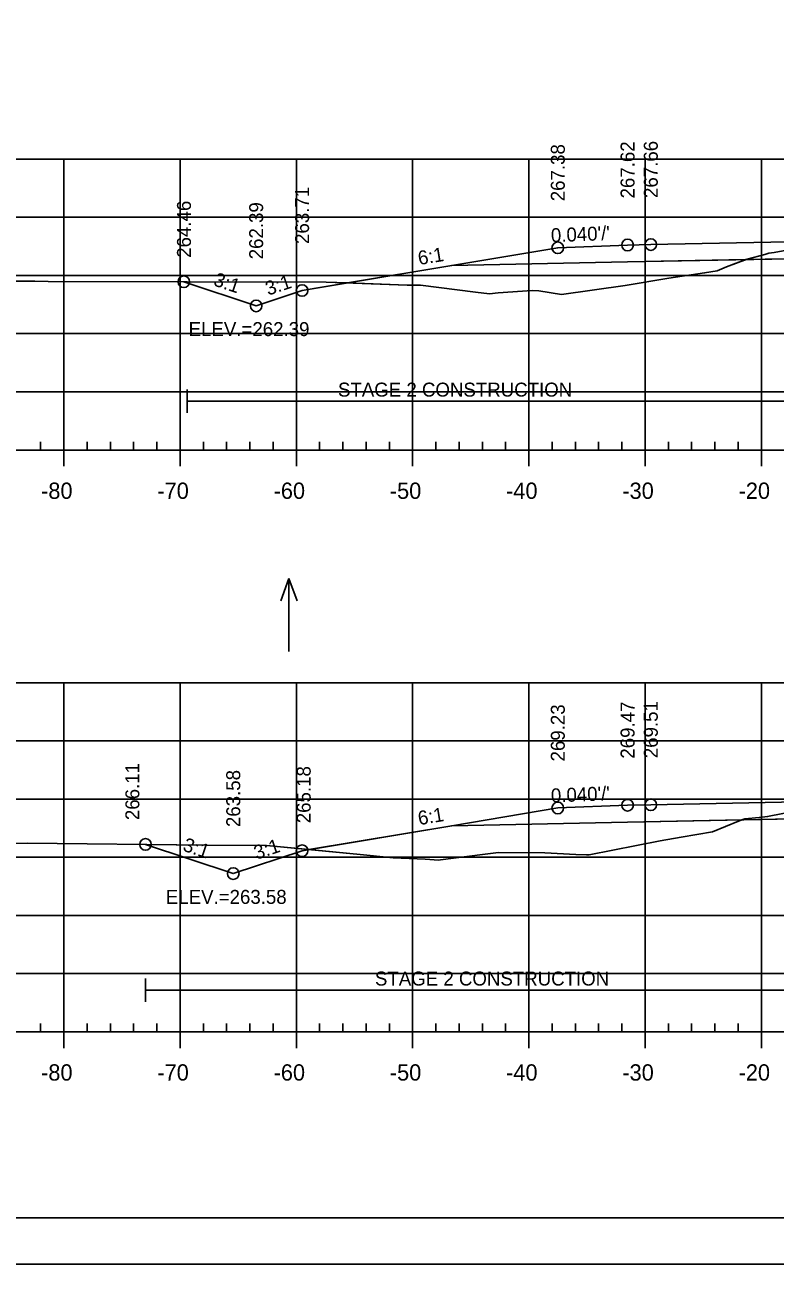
# Model space of a CAD drawing. Extents: x 1365647 to 1367999, y 387113 to 400173.
# Drawn here: x 1365811.5 to 1365876.1, y 389079.4 to 389186 of the extents above; entities that cross this region are included whole.
import ezdxf

# ---------------------------------------------------------------- set-up
doc = ezdxf.new("R2010")
doc.units = 0
for name, color, linetype in [('R_Alt Surface', 7, 'Continuous'), ('R_Axis', 7, 'Continuous'), ('R_Axis Annot', 7, 'Continuous'), ('R_Border', 7, 'Continuous'), ('R_Border Notes', 7, 'Continuous'), ('R_Contours', 7, 'Continuous'), ('R_Exist Surface', 7, 'Continuous'), ('R_Fin Surface', 7, 'Continuous'), ('R_Fin Surface Annot', 7, 'Continuous'), ('R_Grid', 7, 'Continuous'), ('R_No Plot', 7, 'Continuous'), ('R_Proposed Const Limits', 7, 'Continuous'), ('R_Water', 7, 'Continuous'), ('R_Water Annot', 7, 'Continuous')]:
    doc.layers.add(name, color=color, linetype=linetype)

msp = doc.modelspace()

# ---------------------------------------------------------------- linework, layer by layer
at = {"layer": 'R_Alt Surface'}
for points in [[(1365848.26, 389165.28), (1365863.38, 389165.58), (1365883.55, 389165.98), (1365883.55, 389167.27), (1365894.88, 389167.5), (1365907.3, 389167.25), (1365907.3, 389165.96), (1365926.38, 389165.58), (1365941.51, 389165.28)], [(1365848.26, 389117.13), (1365863.38, 389117.43), (1365883.38, 389117.83), (1365883.38, 389119.12), (1365894.88, 389119.35), (1365907.23, 389119.1), (1365907.23, 389117.81), (1365926.38, 389117.43), (1365941.51, 389117.13)]]:
    msp.add_lwpolyline(points, dxfattribs=at)
at = {"layer": 'R_Axis'}
for p, q in [((1365812.89, 389149.42), (1365812.89, 389150.12)), ((1365816.89, 389149.42), (1365816.89, 389150.12)), ((1365818.89, 389149.42), (1365818.89, 389150.12)), ((1365820.89, 389149.42), (1365820.89, 389150.12)), ((1365822.89, 389149.42), (1365822.89, 389150.12)), ((1365826.89, 389149.42), (1365826.89, 389150.12)), ((1365828.89, 389149.42), (1365828.89, 389150.12)), ((1365830.89, 389149.42), (1365830.89, 389150.12)), ((1365832.89, 389149.42), (1365832.89, 389150.12)), ((1365836.89, 389149.42), (1365836.89, 389150.12)), ((1365838.89, 389149.42), (1365838.89, 389150.12)), ((1365840.89, 389149.42), (1365840.89, 389150.12)), ((1365842.89, 389149.42), (1365842.89, 389150.12)), ((1365846.89, 389149.42), (1365846.89, 389150.12)), ((1365848.89, 389149.42), (1365848.89, 389150.12)), ((1365850.89, 389149.42), (1365850.89, 389150.12)), ((1365852.89, 389149.42), (1365852.89, 389150.12)), ((1365856.89, 389149.42), (1365856.89, 389150.12)), ((1365858.89, 389149.42), (1365858.89, 389150.12)), ((1365860.89, 389149.42), (1365860.89, 389150.12)), ((1365862.89, 389149.42), (1365862.89, 389150.12)), ((1365866.89, 389149.42), (1365866.89, 389150.12)), ((1365868.89, 389149.42), (1365868.89, 389150.12)), ((1365870.89, 389149.42), (1365870.89, 389150.12)), ((1365872.89, 389149.42), (1365872.89, 389150.12)), ((1365749.89, 389149.42), (1366039.89, 389149.42)), ((1365814.89, 389148.02), (1365814.89, 389149.42)), ((1365824.89, 389148.02), (1365824.89, 389149.42)), ((1365834.89, 389148.02), (1365834.89, 389149.42)), ((1365844.89, 389148.02), (1365844.89, 389149.42)), ((1365854.89, 389148.02), (1365854.89, 389149.42)), ((1365864.89, 389148.02), (1365864.89, 389149.42)), ((1365874.89, 389148.02), (1365874.89, 389149.42)), ((1365812.89, 389099.42), (1365812.89, 389100.12)), ((1365816.89, 389099.42), (1365816.89, 389100.12)), ((1365818.89, 389099.42), (1365818.89, 389100.12)), ((1365820.89, 389099.42), (1365820.89, 389100.12)), ((1365822.89, 389099.42), (1365822.89, 389100.12)), ((1365826.89, 389099.42), (1365826.89, 389100.12)), ((1365828.89, 389099.42), (1365828.89, 389100.12)), ((1365830.89, 389099.42), (1365830.89, 389100.12)), ((1365832.89, 389099.42), (1365832.89, 389100.12)), ((1365836.89, 389099.42), (1365836.89, 389100.12)), ((1365838.89, 389099.42), (1365838.89, 389100.12)), ((1365840.89, 389099.42), (1365840.89, 389100.12)), ((1365842.89, 389099.42), (1365842.89, 389100.12)), ((1365846.89, 389099.42), (1365846.89, 389100.12)), ((1365848.89, 389099.42), (1365848.89, 389100.12)), ((1365850.89, 389099.42), (1365850.89, 389100.12)), ((1365852.89, 389099.42), (1365852.89, 389100.12)), ((1365856.89, 389099.42), (1365856.89, 389100.12)), ((1365858.89, 389099.42), (1365858.89, 389100.12)), ((1365860.89, 389099.42), (1365860.89, 389100.12)), ((1365862.89, 389099.42), (1365862.89, 389100.12)), ((1365866.89, 389099.42), (1365866.89, 389100.12)), ((1365868.89, 389099.42), (1365868.89, 389100.12)), ((1365870.89, 389099.42), (1365870.89, 389100.12)), ((1365872.89, 389099.42), (1365872.89, 389100.12)), ((1365749.89, 389099.42), (1366039.89, 389099.42)), ((1365814.89, 389098.02), (1365814.89, 389099.42)), ((1365824.89, 389098.02), (1365824.89, 389099.42)), ((1365834.89, 389098.02), (1365834.89, 389099.42)), ((1365844.89, 389098.02), (1365844.89, 389099.42)), ((1365854.89, 389098.02), (1365854.89, 389099.42)), ((1365864.89, 389098.02), (1365864.89, 389099.42)), ((1365874.89, 389098.02), (1365874.89, 389099.42))]:
    msp.add_line(p, q, dxfattribs=at)
at = {"layer": 'R_Border'}
msp.add_line((1366052.27, 389083.42), (1365736.09, 389083.42), dxfattribs=at)
at = {"layer": 'R_Contours'}
for points in [[(1365873.55, 389165.78), (1365873.68, 389165.83), (1365875.19, 389166.23), (1365875.52, 389166.34), (1365875.98, 389166.4), (1365877.08, 389166.59), (1365878.19, 389166.73), (1365881.38, 389166.92), (1365883.55, 389167.05), (1365883.55, 389165.98)], [(1365839.3, 389163.78), (1365844.42, 389163.6), (1365845.58, 389163.6), (1365850.31, 389162.99), (1365851.5, 389162.83), (1365852.26, 389162.92), (1365855.18, 389163.13), (1365855.75, 389163.09), (1365857.69, 389162.78), (1365863.16, 389163.57), (1365866.94, 389164.18), (1365870.01, 389164.64), (1365871.09, 389164.83), (1365871.9, 389165.16), (1365873.55, 389165.78), (1365863.38, 389165.58), (1365848.26, 389165.28)], [(1365825.21, 389163.88), (1365837.45, 389163.85), (1365839.3, 389163.78), (1365835.38, 389163.13), (1365831.43, 389161.81)], [(1365873.22, 389117.63), (1365873.48, 389117.72), (1365874.71, 389117.84), (1365875.42, 389117.91), (1365876.75, 389118.18), (1365878.17, 389118.39), (1365881.87, 389118.62), (1365883.38, 389118.73), (1365883.38, 389117.83)], [(1365835.97, 389115.08), (1365840.38, 389114.66), (1365843.23, 389114.38), (1365845.96, 389114.24), (1365847.15, 389114.18), (1365847.3, 389114.2), (1365848.42, 389114.34), (1365852.28, 389114.83), (1365856.25, 389114.81), (1365858.94, 389114.64), (1365859.86, 389114.61), (1365859.98, 389114.61), (1365860.08, 389114.63), (1365866.19, 389115.82), (1365868, 389116.14), (1365870.68, 389116.6), (1365872.91, 389117.51), (1365873.22, 389117.63), (1365863.38, 389117.43), (1365848.26, 389117.13)], [(1365821.91, 389115.52), (1365827.19, 389115.46), (1365832.33, 389115.43), (1365835.97, 389115.08), (1365835.38, 389114.98), (1365829.46, 389113.01)]]:
    msp.add_lwpolyline(points, close=True, dxfattribs=at)
at = {"layer": 'R_Exist Surface'}
for points in [[(1365806.8, 389163.94), (1365811.68, 389163.92), (1365812.39, 389163.92), (1365813.55, 389163.91), (1365837.45, 389163.85), (1365844.42, 389163.6), (1365845.58, 389163.6), (1365850.31, 389162.99), (1365851.5, 389162.83), (1365852.26, 389162.92), (1365855.18, 389163.13), (1365855.75, 389163.09), (1365857.69, 389162.78), (1365863.16, 389163.57), (1365866.94, 389164.18), (1365870.01, 389164.64), (1365871.09, 389164.83), (1365871.9, 389165.16), (1365873.68, 389165.83), (1365875.19, 389166.23), (1365875.52, 389166.34), (1365875.98, 389166.4), (1365877.08, 389166.59)], [(1365792.24, 389115.46), (1365811.72, 389115.64), (1365827.19, 389115.46), (1365832.33, 389115.43), (1365840.38, 389114.66), (1365843.23, 389114.38), (1365845.96, 389114.24), (1365847.15, 389114.18), (1365847.3, 389114.2), (1365848.42, 389114.34), (1365852.28, 389114.83), (1365856.25, 389114.81), (1365858.94, 389114.64), (1365859.86, 389114.61), (1365859.98, 389114.61), (1365860.08, 389114.63), (1365866.19, 389115.82), (1365868, 389116.14), (1365870.68, 389116.6), (1365872.91, 389117.51), (1365873.48, 389117.72), (1365874.71, 389117.84), (1365875.42, 389117.91), (1365876.75, 389118.18)]]:
    msp.add_lwpolyline(points, dxfattribs=at)
at = {"layer": 'R_Fin Surface'}
for points in [[(1365825.21, 389163.88), (1365831.43, 389161.81), (1365835.38, 389163.13), (1365848.26, 389165.28), (1365857.38, 389166.8), (1365863.38, 389167.04), (1365865.38, 389167.08), (1365894.88, 389167.67), (1365924.38, 389167.08), (1365926.38, 389167.04), (1365932.38, 389166.8), (1365941.51, 389165.28), (1365954.38, 389163.13), (1365955.64, 389162.71), (1365959.07, 389163.86)], [(1365857.38, 389166.8), (1365863.38, 389167.04), (1365865.38, 389167.08), (1365894.88, 389167.67), (1365924.38, 389167.08), (1365926.38, 389167.04), (1365932.38, 389166.8)], [(1365821.91, 389115.52), (1365829.46, 389113.01), (1365835.38, 389114.98), (1365848.26, 389117.13), (1365857.38, 389118.65), (1365863.38, 389118.89), (1365865.38, 389118.93), (1365894.88, 389119.52), (1365924.38, 389118.93), (1365926.38, 389118.89), (1365932.38, 389118.65), (1365941.51, 389117.13), (1365954.38, 389114.98), (1365956.25, 389114.36), (1365958.11, 389114.98)], [(1365857.38, 389118.65), (1365863.38, 389118.89), (1365865.38, 389118.93), (1365894.88, 389119.52), (1365924.38, 389118.93), (1365926.38, 389118.89), (1365932.38, 389118.65)]]:
    msp.add_lwpolyline(points, dxfattribs=at)
at = {"layer": 'R_Grid'}
for p, q in [((1365749.89, 389174.42), (1366039.89, 389174.42)), ((1365814.89, 389149.42), (1365814.89, 389174.42)), ((1365824.89, 389149.42), (1365824.89, 389174.42)), ((1365834.89, 389149.42), (1365834.89, 389174.42)), ((1365844.89, 389149.42), (1365844.89, 389174.42)), ((1365854.89, 389149.42), (1365854.89, 389174.42)), ((1365864.89, 389149.42), (1365864.89, 389174.42)), ((1365874.89, 389149.42), (1365874.89, 389174.42)), ((1365749.89, 389169.42), (1366039.89, 389169.42)), ((1365749.89, 389164.42), (1366039.89, 389164.42)), ((1365749.89, 389159.42), (1366039.89, 389159.42)), ((1365749.89, 389154.42), (1366039.89, 389154.42)), ((1365749.89, 389149.42), (1366039.89, 389149.42)), ((1365749.89, 389129.42), (1366039.89, 389129.42)), ((1365814.89, 389099.42), (1365814.89, 389129.42)), ((1365824.89, 389099.42), (1365824.89, 389129.42)), ((1365834.89, 389099.42), (1365834.89, 389129.42)), ((1365844.89, 389099.42), (1365844.89, 389129.42)), ((1365854.89, 389099.42), (1365854.89, 389129.42)), ((1365864.89, 389099.42), (1365864.89, 389129.42)), ((1365874.89, 389099.42), (1365874.89, 389129.42)), ((1365749.89, 389124.42), (1366039.89, 389124.42)), ((1365749.89, 389119.42), (1366039.89, 389119.42)), ((1365749.89, 389114.42), (1366039.89, 389114.42)), ((1365749.89, 389109.42), (1366039.89, 389109.42)), ((1365749.89, 389104.42), (1366039.89, 389104.42)), ((1365749.89, 389099.42), (1366039.89, 389099.42))]:
    msp.add_line(p, q, dxfattribs=at)
at = {"layer": 'R_No Plot'}
msp.add_line((1365723.69, 389079.44), (1366057.03, 389079.44), dxfattribs=at)
msp.add_lwpolyline([(1365723.69, 389292.78), (1366057.03, 389292.78), (1366057.03, 389079.44), (1365723.69, 389079.44)], close=True, dxfattribs=at)
for centre in [(1365857.38, 389166.8), (1365857.38, 389166.8), (1365857.38, 389166.8), (1365857.38, 389166.8), (1365857.38, 389166.8), (1365863.38, 389167.04), (1365863.38, 389167.04), (1365863.38, 389167.04), (1365863.38, 389167.04), (1365863.38, 389167.04), (1365865.38, 389167.08), (1365865.38, 389167.08), (1365865.38, 389167.08), (1365865.38, 389167.08), (1365865.38, 389167.08), (1365825.21, 389163.88), (1365825.21, 389163.88), (1365835.38, 389163.13), (1365835.38, 389163.13), (1365835.38, 389163.13), (1365835.38, 389163.13), (1365835.38, 389163.13), (1365831.43, 389161.81), (1365831.43, 389161.81), (1365857.38, 389118.65), (1365857.38, 389118.65), (1365857.38, 389118.65), (1365857.38, 389118.65), (1365857.38, 389118.65), (1365863.38, 389118.89), (1365863.38, 389118.89), (1365863.38, 389118.89), (1365863.38, 389118.89), (1365863.38, 389118.89), (1365865.38, 389118.93), (1365865.38, 389118.93), (1365865.38, 389118.93), (1365865.38, 389118.93), (1365865.38, 389118.93), (1365821.91, 389115.52), (1365821.91, 389115.52), (1365835.38, 389114.98), (1365835.38, 389114.98), (1365835.38, 389114.98), (1365835.38, 389114.98), (1365835.38, 389114.98), (1365829.46, 389113.01), (1365829.46, 389113.01)]:
    msp.add_circle(centre, 0.5, dxfattribs=at)
at = {"layer": 'R_Proposed Const Limits'}
for points in [[(1365831.43, 389161.81), (1365825.21, 389163.88)], [(1365829.46, 389113.01), (1365821.91, 389115.52)]]:
    msp.add_lwpolyline(points, dxfattribs=at)
at = {"layer": 'R_Water'}
for p, q in [((1365825.5, 389152.61), (1365825.5, 389154.61)), ((1365825.5, 389153.61), (1365883.55, 389153.61)), ((1365821.91, 389102), (1365821.91, 389104)), ((1365821.91, 389103), (1365883.38, 389103))]:
    msp.add_line(p, q, dxfattribs=at)
at = {"layer": 'R_Water Annot'}
for p, q in [((1365834.25, 389138.38), (1365833.55, 389136.46)), ((1365834.25, 389132.1), (1365834.25, 389138.38)), ((1365834.25, 389138.38), (1365834.95, 389136.46))]:
    msp.add_line(p, q, dxfattribs=at)

# ---------------------------------------------------------------- texts
at = {"layer": 'R_Axis Annot'}
for s, p in [('-80', (1365812.93, 389145.22)), ('-70', (1365822.93, 389145.22)), ('-60', (1365832.93, 389145.22)), ('-50', (1365842.93, 389145.22)), ('-40', (1365852.93, 389145.22)), ('-30', (1365862.93, 389145.22)), ('-20', (1365872.93, 389145.22)), ('-80', (1365812.93, 389095.22)), ('-70', (1365822.93, 389095.22)), ('-60', (1365832.93, 389095.22)), ('-50', (1365842.93, 389095.22)), ('-40', (1365852.93, 389095.22)), ('-30', (1365862.93, 389095.22)), ('-20', (1365872.93, 389095.22))]:
    msp.add_text(s, height=1.4, dxfattribs=at).set_placement(p)
at = {"layer": 'R_Border Notes'}
for s, p in [('ELEV.=262.39', (1365825.62, 389159.21)), ('ELEV.=263.58', (1365823.66, 389110.41))]:
    msp.add_text(s, height=1.2, dxfattribs=at).set_placement(p)
at = {"layer": 'R_Fin Surface Annot'}
for s, rotation, p in [('267.38', 90, (1365857.98, 389170.8)), ('267.38', 90, (1365857.98, 389170.8)), ('267.38', 90, (1365857.98, 389170.8)), ('267.62', 90, (1365863.98, 389171.04)), ('267.62', 90, (1365863.98, 389171.04)), ('267.62', 90, (1365863.98, 389171.04)), ('267.66', 90, (1365865.98, 389171.08)), ('267.66', 90, (1365865.98, 389171.08)), ('267.66', 90, (1365865.98, 389171.08)), ('263.71', 90, (1365835.98, 389167.13)), ('264.46', 90, (1365825.82, 389165.94)), ('262.39', 90, (1365832.03, 389165.81)), ("0.040'/'", 2.2906, (1365856.81, 389167.27)), ('6:1', 9.4623, (1365845.45, 389165.31)), ('3:1', 341.5651, (1365827.69, 389163.58)), ('3:1', 18.4349, (1365832.46, 389162.68)), ('269.23', 90, (1365857.98, 389122.65)), ('269.23', 90, (1365857.98, 389122.65)), ('269.23', 90, (1365857.98, 389122.65)), ('269.47', 90, (1365863.98, 389122.89)), ('269.47', 90, (1365863.98, 389122.89)), ('269.47', 90, (1365863.98, 389122.89)), ('269.51', 90, (1365865.98, 389122.93)), ('269.51', 90, (1365865.98, 389122.93)), ('269.51', 90, (1365865.98, 389122.93)), ('266.11', 90, (1365821.38, 389117.61)), ('265.18', 90, (1365836.12, 389117.34)), ('263.58', 90, (1365830.06, 389117.01)), ("0.040'/'", 2.2906, (1365856.81, 389119.12)), ('6:1', 9.4623, (1365845.45, 389117.17)), ('3:1', 341.5651, (1365825.05, 389115)), ('3:1', 18.4349, (1365831.47, 389114.2))]:
    msp.add_text(s, height=1.2, rotation=rotation, dxfattribs=at).set_placement(p)
at = {"layer": 'R_Water'}
for p in [(1365838.47, 389154.01), (1365841.65, 389103.39)]:
    msp.add_text('STAGE 2 CONSTRUCTION', height=1.2, dxfattribs=at).set_placement(p)

doc.saveas('drawing.dxf')
